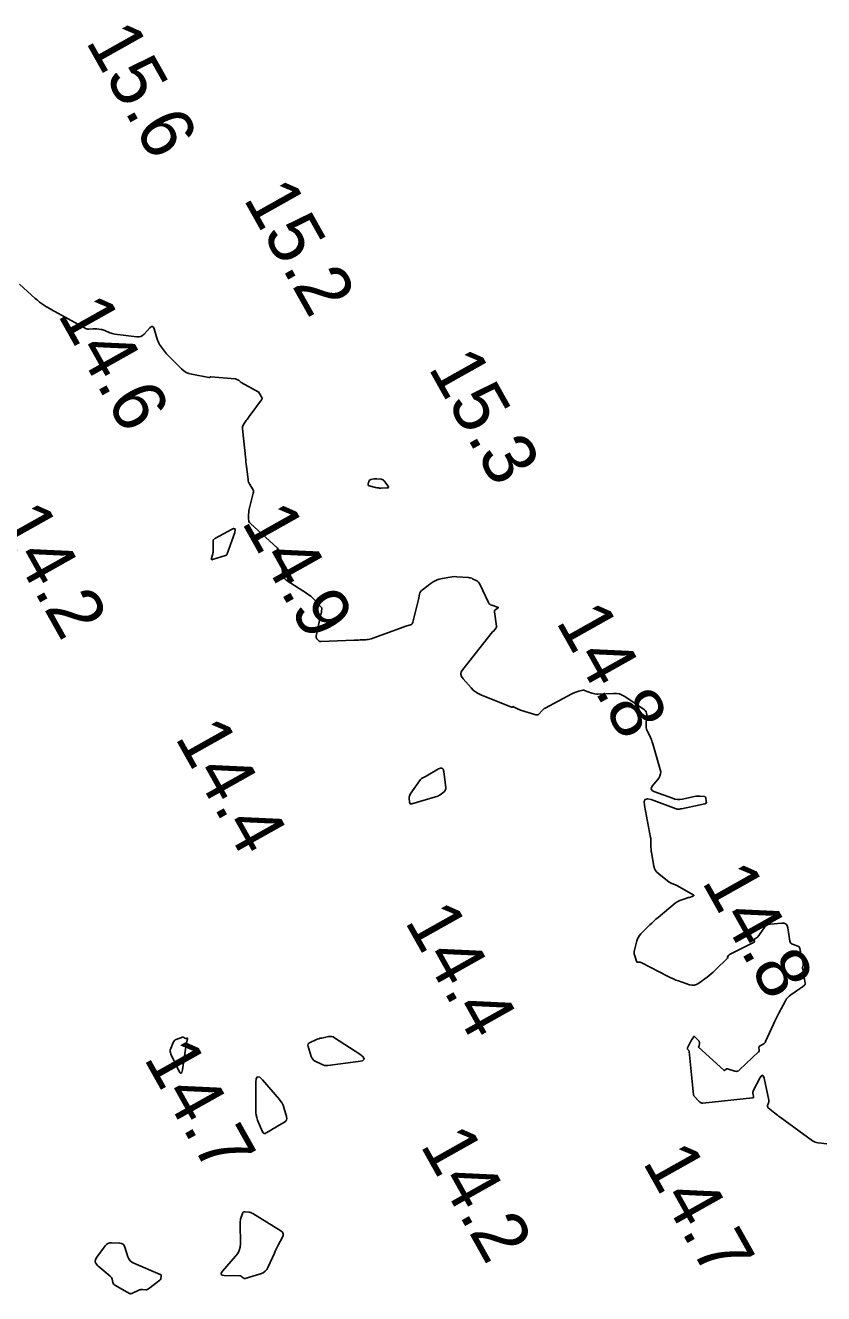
# Model space of a CAD drawing. Extents: x 1023796 to 1112670, y 656573 to 837340.
# Drawn here: x 1109247.3 to 1109321.9, y 682427.2 to 682545.8 of the extents above; entities that cross this region are included whole.
import ezdxf

# ---------------------------------------------------------------- set-up
doc = ezdxf.new("R2010")
doc.units = 0
doc.layers.add('V-CHAN-CONT-15FT', color=7, linetype='Continuous')
doc.layers.add('V-TOPO-SOUN', color=7, linetype='Continuous')

msp = doc.modelspace()

# ---------------------------------------------------------------- linework, layer by layer
at = {"layer": 'V-CHAN-CONT-15FT'}
msp.add_lwpolyline([(1109322.23, 682441.24), (1109321.41, 682441.34), (1109321.27, 682441.37), (1109321.13, 682441.41), (1109321.01, 682441.47), (1109320.89, 682441.54), (1109317.85, 682443.73), (1109317.72, 682443.83), (1109317.6, 682443.92), (1109317.48, 682444.01), (1109317.36, 682444.11), (1109316.74, 682444.62), (1109316.7, 682444.67), (1109316.68, 682444.72), (1109316.67, 682444.77), (1109316.69, 682444.83), (1109316.77, 682445.07), (1109316.79, 682445.13), (1109316.8, 682445.19), (1109316.79, 682445.26), (1109316.79, 682445.32), (1109316.35, 682447.4), (1109316.28, 682447.59), (1109316.21, 682447.66), (1109316.11, 682447.61), (1109316, 682447.44), (1109315.35, 682446.19), (1109315.33, 682446.13), (1109315.31, 682446.07), (1109315.31, 682446.01), (1109315.32, 682445.95), (1109315.38, 682445.69), (1109315.38, 682445.63), (1109315.37, 682445.59), (1109315.33, 682445.56), (1109315.28, 682445.55), (1109310.62, 682445.05), (1109310.54, 682445.05), (1109310.47, 682445.07), (1109310.4, 682445.1), (1109310.34, 682445.15), (1109310.05, 682445.44), (1109310.03, 682445.47), (1109310, 682445.51), (1109309.97, 682445.54), (1109309.94, 682445.57), (1109309.83, 682445.69), (1109309.8, 682445.72), (1109309.78, 682445.76), (1109309.77, 682445.8), (1109309.76, 682445.84), (1109309.35, 682449.87), (1109309.34, 682449.91), (1109309.33, 682449.94), (1109309.32, 682449.97), (1109309.3, 682450), (1109309.2, 682450.11), (1109309.18, 682450.13), (1109309.17, 682450.16), (1109309.18, 682450.19), (1109309.19, 682450.22), (1109309.51, 682450.84), (1109309.53, 682450.89), (1109309.56, 682450.94), (1109309.59, 682450.99), (1109309.62, 682451.04), (1109309.74, 682451.23), (1109309.77, 682451.27), (1109309.81, 682451.28), (1109309.84, 682451.28), (1109309.88, 682451.25), (1109310.27, 682450.83), (1109310.29, 682450.79), (1109310.31, 682450.75), (1109310.32, 682450.71), (1109310.32, 682450.66), (1109310.29, 682450.4), (1109310.28, 682450.39), (1109310.28, 682450.38), (1109310.27, 682450.37), (1109310.27, 682450.36), (1109310.23, 682450.33), (1109310.23, 682450.32), (1109310.22, 682450.31), (1109310.23, 682450.3), (1109310.23, 682450.29), (1109312.58, 682448.12), (1109312.61, 682448.1), (1109312.64, 682448.09), (1109312.66, 682448.1), (1109312.69, 682448.12), (1109312.81, 682448.24), (1109312.84, 682448.26), (1109312.88, 682448.27), (1109312.91, 682448.28), (1109312.95, 682448.27), (1109313.62, 682448.05), (1109313.74, 682448.02), (1109313.85, 682448.03), (1109313.96, 682448.07), (1109314.05, 682448.15), (1109315.85, 682449.86), (1109315.89, 682449.89), (1109315.9, 682449.93), (1109315.91, 682449.97), (1109315.91, 682450.02), (1109315.87, 682450.22), (1109315.87, 682450.26), (1109315.88, 682450.3), (1109315.9, 682450.34), (1109315.94, 682450.37), (1109316.28, 682450.56), (1109316.34, 682450.61), (1109316.4, 682450.66), (1109316.45, 682450.73), (1109316.49, 682450.8), (1109317.23, 682452.44), (1109317.35, 682452.7), (1109317.48, 682452.95), (1109317.6, 682453.21), (1109317.74, 682453.46), (1109318.36, 682454.63), (1109318.46, 682454.79), (1109318.58, 682454.93), (1109318.71, 682455.06), (1109318.86, 682455.18), (1109319.68, 682455.74), (1109319.74, 682455.78), (1109319.79, 682455.82), (1109319.85, 682455.86), (1109319.91, 682455.9), (1109320.13, 682456.07), (1109320.17, 682456.11), (1109320.2, 682456.16), (1109320.22, 682456.22), (1109320.21, 682456.28), (1109319.97, 682457.58), (1109319.96, 682457.63), (1109319.96, 682457.68), (1109319.96, 682457.73), (1109319.97, 682457.79), (1109320.01, 682457.99), (1109320.01, 682458.05), (1109320.01, 682458.1), (1109320.01, 682458.15), (1109320, 682458.2), (1109319.82, 682458.88), (1109319.8, 682458.96), (1109319.78, 682459.04), (1109319.77, 682459.12), (1109319.75, 682459.2), (1109319.7, 682459.52), (1109319.67, 682459.59), (1109319.64, 682459.65), (1109319.58, 682459.7), (1109319.51, 682459.73), (1109319.03, 682459.9), (1109318.93, 682459.95), (1109318.86, 682460.02), (1109318.81, 682460.1), (1109318.78, 682460.2), (1109318.59, 682461.44), (1109318.53, 682461.65), (1109318.41, 682461.79), (1109318.24, 682461.87), (1109318.02, 682461.88), (1109316.92, 682461.78), (1109316.75, 682461.75), (1109316.6, 682461.68), (1109316.46, 682461.58), (1109316.35, 682461.44), (1109315.77, 682460.59), (1109315.75, 682460.56), (1109315.72, 682460.53), (1109315.69, 682460.51), (1109315.65, 682460.49), (1109315.49, 682460.42), (1109315.46, 682460.41), (1109315.44, 682460.39), (1109315.43, 682460.36), (1109315.44, 682460.33), (1109315.46, 682460.2), (1109315.47, 682460.17), (1109315.46, 682460.14), (1109315.44, 682460.12), (1109315.42, 682460.1), (1109313.19, 682458.99), (1109313.16, 682458.97), (1109313.13, 682458.94), (1109313.1, 682458.92), (1109313.07, 682458.89), (1109312.94, 682458.73), (1109312.93, 682458.72), (1109312.93, 682458.71), (1109312.93, 682458.7), (1109312.94, 682458.69), (1109312.98, 682458.65), (1109312.99, 682458.64), (1109312.99, 682458.63), (1109312.99, 682458.63), (1109312.98, 682458.62), (1109311.79, 682457.48), (1109311.61, 682457.31), (1109311.42, 682457.15), (1109311.23, 682456.99), (1109311.04, 682456.84), (1109310.25, 682456.26), (1109310.05, 682456.14), (1109309.84, 682456.08), (1109309.62, 682456.07), (1109309.39, 682456.12), (1109308.36, 682456.47), (1109308.11, 682456.56), (1109307.87, 682456.66), (1109307.63, 682456.77), (1109307.39, 682456.88), (1109304.86, 682458.19), (1109304.82, 682458.21), (1109304.78, 682458.22), (1109304.74, 682458.23), (1109304.69, 682458.23), (1109304.52, 682458.22), (1109304.48, 682458.23), (1109304.45, 682458.24), (1109304.42, 682458.27), (1109304.41, 682458.31), (1109304.24, 682458.9), (1109304.22, 682459.01), (1109304.21, 682459.12), (1109304.22, 682459.24), (1109304.24, 682459.35), (1109304.46, 682460.23), (1109304.52, 682460.41), (1109304.6, 682460.58), (1109304.7, 682460.73), (1109304.82, 682460.88), (1109305.67, 682461.71), (1109305.85, 682461.89), (1109306.05, 682462.07), (1109306.24, 682462.25), (1109306.44, 682462.41), (1109308.03, 682463.74), (1109308.13, 682463.82), (1109308.24, 682463.88), (1109308.35, 682463.94), (1109308.47, 682463.99), (1109309.03, 682464.18), (1109309.11, 682464.21), (1109309.2, 682464.24), (1109309.28, 682464.27), (1109309.37, 682464.29), (1109309.71, 682464.39), (1109309.77, 682464.42), (1109309.8, 682464.45), (1109309.78, 682464.49), (1109309.72, 682464.53), (1109308.25, 682465.37), (1109308.19, 682465.41), (1109308.12, 682465.44), (1109308.06, 682465.47), (1109307.99, 682465.49), (1109307.73, 682465.59), (1109307.66, 682465.61), (1109307.6, 682465.64), (1109307.54, 682465.68), (1109307.48, 682465.72), (1109306.5, 682466.48), (1109306.33, 682466.63), (1109306.2, 682466.8), (1109306.11, 682466.99), (1109306.05, 682467.21), (1109305.82, 682468.47), (1109305.8, 682468.59), (1109305.78, 682468.71), (1109305.78, 682468.83), (1109305.77, 682468.95), (1109305.77, 682469.42), (1109305.77, 682469.54), (1109305.76, 682469.66), (1109305.75, 682469.78), (1109305.73, 682469.89), (1109305.16, 682472.89), (1109305.14, 682473.24), (1109305.24, 682473.45), (1109305.46, 682473.51), (1109305.81, 682473.43), (1109308.13, 682472.55), (1109308.18, 682472.54), (1109308.22, 682472.53), (1109308.26, 682472.53), (1109308.3, 682472.53), (1109308.47, 682472.54), (1109308.51, 682472.55), (1109308.55, 682472.55), (1109308.6, 682472.56), (1109308.64, 682472.57), (1109310.82, 682473.02), (1109310.84, 682473.02), (1109310.86, 682473.03), (1109310.87, 682473.04), (1109310.89, 682473.05), (1109310.96, 682473.11), (1109310.97, 682473.12), (1109310.97, 682473.13), (1109310.97, 682473.14), (1109310.97, 682473.16), (1109310.94, 682473.22), (1109310.94, 682473.23), (1109310.93, 682473.25), (1109310.93, 682473.26), (1109310.93, 682473.28), (1109310.9, 682473.59), (1109310.89, 682473.64), (1109310.86, 682473.68), (1109310.83, 682473.7), (1109310.78, 682473.71), (1109310.34, 682473.75), (1109310.25, 682473.76), (1109310.16, 682473.76), (1109310.07, 682473.75), (1109309.98, 682473.74), (1109308.72, 682473.47), (1109308.48, 682473.44), (1109308.25, 682473.44), (1109308.01, 682473.48), (1109307.78, 682473.55), (1109306.06, 682474.19), (1109305.89, 682474.29), (1109305.81, 682474.41), (1109305.82, 682474.55), (1109305.92, 682474.72), (1109306.5, 682475.44), (1109306.61, 682475.63), (1109306.68, 682475.82), (1109306.69, 682476.03), (1109306.65, 682476.25), (1109305.95, 682478.63), (1109305.9, 682478.79), (1109305.85, 682478.94), (1109305.79, 682479.08), (1109305.73, 682479.23), (1109305.37, 682480.01), (1109305.35, 682480.06), (1109305.34, 682480.11), (1109305.33, 682480.15), (1109305.33, 682480.2), (1109305.32, 682480.41), (1109305.32, 682480.46), (1109305.32, 682480.51), (1109305.33, 682480.56), (1109305.33, 682480.61), (1109305.38, 682481.36), (1109305.37, 682481.5), (1109305.33, 682481.62), (1109305.26, 682481.72), (1109305.16, 682481.81), (1109303.33, 682483.06), (1109303.08, 682483.2), (1109302.82, 682483.3), (1109302.55, 682483.35), (1109302.27, 682483.36), (1109300.81, 682483.29), (1109300.67, 682483.29), (1109300.53, 682483.3), (1109300.39, 682483.33), (1109300.26, 682483.37), (1109299.56, 682483.64), (1109299.51, 682483.66), (1109299.47, 682483.66), (1109299.43, 682483.66), (1109299.39, 682483.65), (1109299.17, 682483.59), (1109299.04, 682483.55), (1109298.66, 682483.44), (1109298.59, 682483.42), (1109298.51, 682483.39), (1109298.44, 682483.36), (1109298.37, 682483.32), (1109295.88, 682481.98), (1109295.8, 682481.93), (1109295.72, 682481.87), (1109295.65, 682481.81), (1109295.58, 682481.74), (1109295.32, 682481.44), (1109295.25, 682481.38), (1109295.17, 682481.35), (1109295.09, 682481.34), (1109295, 682481.35), (1109293.58, 682481.79), (1109293.51, 682481.82), (1109293.44, 682481.85), (1109293.37, 682481.88), (1109293.3, 682481.91), (1109292.91, 682482.11), (1109292.9, 682482.12), (1109292.88, 682482.12), (1109292.87, 682482.12), (1109292.85, 682482.11), (1109292.79, 682482.08), (1109292.77, 682482.08), (1109292.75, 682482.07), (1109292.74, 682482.07), (1109292.72, 682482.08), (1109289.87, 682483.22), (1109289.61, 682483.34), (1109289.38, 682483.49), (1109289.16, 682483.66), (1109288.96, 682483.86), (1109288.2, 682484.71), (1109288.05, 682484.92), (1109288, 682485.14), (1109288.04, 682485.36), (1109288.17, 682485.58), (1109290.95, 682489.1), (1109290.96, 682489.11), (1109290.97, 682489.12), (1109290.99, 682489.13), (1109291, 682489.14), (1109291.07, 682489.17), (1109291.08, 682489.18), (1109291.1, 682489.19), (1109291.11, 682489.21), (1109291.12, 682489.22), (1109291.28, 682489.45), (1109291.31, 682489.49), (1109291.32, 682489.54), (1109291.33, 682489.59), (1109291.33, 682489.64), (1109291.13, 682490.97), (1109291.13, 682491.03), (1109291.14, 682491.09), (1109291.17, 682491.13), (1109291.22, 682491.17), (1109291.44, 682491.32), (1109291.48, 682491.36), (1109291.5, 682491.39), (1109291.48, 682491.41), (1109291.43, 682491.43), (1109290.89, 682491.59), (1109290.78, 682491.63), (1109290.7, 682491.69), (1109290.62, 682491.76), (1109290.57, 682491.86), (1109289.76, 682493.58), (1109289.71, 682493.67), (1109289.65, 682493.75), (1109289.57, 682493.82), (1109289.48, 682493.87), (1109289.1, 682494.07), (1109289.01, 682494.12), (1109288.91, 682494.15), (1109288.81, 682494.17), (1109288.7, 682494.19), (1109287.61, 682494.26), (1109287.4, 682494.27), (1109287.19, 682494.26), (1109286.99, 682494.23), (1109286.78, 682494.2), (1109285.97, 682494.02), (1109285.77, 682493.96), (1109285.58, 682493.88), (1109285.4, 682493.79), (1109285.23, 682493.67), (1109284.4, 682493.04), (1109284.3, 682492.96), (1109284.23, 682492.86), (1109284.17, 682492.76), (1109284.14, 682492.64), (1109284.03, 682492.13), (1109284.01, 682492), (1109283.98, 682491.88), (1109283.95, 682491.75), (1109283.92, 682491.63), (1109283.51, 682490), (1109283.48, 682489.92), (1109283.43, 682489.85), (1109283.37, 682489.8), (1109283.29, 682489.77), (1109282.94, 682489.66), (1109282.85, 682489.63), (1109282.77, 682489.6), (1109282.68, 682489.57), (1109282.59, 682489.54), (1109279.61, 682488.47), (1109279.49, 682488.43), (1109279.36, 682488.4), (1109279.23, 682488.38), (1109279.1, 682488.37), (1109278.57, 682488.35), (1109278.43, 682488.34), (1109278.3, 682488.34), (1109278.17, 682488.33), (1109278.03, 682488.32), (1109274.9, 682488.2), (1109274.84, 682488.21), (1109274.79, 682488.22), (1109274.74, 682488.25), (1109274.69, 682488.29), (1109274.53, 682488.47), (1109274.49, 682488.52), (1109274.47, 682488.57), (1109274.46, 682488.63), (1109274.47, 682488.69), (1109274.8, 682490.32), (1109274.82, 682490.39), (1109274.83, 682490.45), (1109274.85, 682490.52), (1109274.86, 682490.59), (1109274.94, 682490.89), (1109274.95, 682490.93), (1109274.96, 682490.98), (1109274.97, 682491.03), (1109274.97, 682491.07), (1109274.99, 682491.26), (1109274.99, 682491.31), (1109274.99, 682491.35), (1109274.97, 682491.39), (1109274.94, 682491.43), (1109274.22, 682492.18), (1109274.09, 682492.31), (1109273.95, 682492.43), (1109273.8, 682492.55), (1109273.65, 682492.65), (1109271.67, 682493.95), (1109271.54, 682494.05), (1109271.44, 682494.18), (1109271.37, 682494.32), (1109271.34, 682494.48), (1109271.26, 682495.21), (1109271.25, 682495.37), (1109271.23, 682495.52), (1109271.21, 682495.67), (1109271.18, 682495.83), (1109271.09, 682496.44), (1109271.05, 682496.58), (1109270.99, 682496.72), (1109270.91, 682496.84), (1109270.81, 682496.95), (1109268.31, 682499.25), (1109268.24, 682499.34), (1109268.18, 682499.43), (1109268.15, 682499.53), (1109268.14, 682499.64), (1109268.14, 682500.11), (1109268.15, 682500.23), (1109268.16, 682500.34), (1109268.17, 682500.46), (1109268.2, 682500.57), (1109268.58, 682502.06), (1109268.6, 682502.17), (1109268.59, 682502.28), (1109268.56, 682502.39), (1109268.51, 682502.49), (1109268.25, 682502.89), (1109268.19, 682503), (1109268.14, 682503.1), (1109268.11, 682503.22), (1109268.09, 682503.33), (1109267.97, 682504.35), (1109267.94, 682504.56), (1109267.92, 682504.77), (1109267.89, 682504.98), (1109267.87, 682505.19), (1109267.57, 682508.09), (1109267.56, 682508.2), (1109267.58, 682508.31), (1109267.62, 682508.41), (1109267.67, 682508.5), (1109267.93, 682508.87), (1109268, 682508.97), (1109268.07, 682509.06), (1109268.13, 682509.15), (1109268.2, 682509.24), (1109269.36, 682510.79), (1109269.39, 682510.85), (1109269.4, 682510.91), (1109269.4, 682510.97), (1109269.37, 682511.03), (1109269.15, 682511.38), (1109269.14, 682511.39), (1109269.13, 682511.41), (1109269.12, 682511.42), (1109269.12, 682511.43), (1109269.09, 682511.5), (1109269.09, 682511.51), (1109269.08, 682511.52), (1109269.07, 682511.53), (1109269.05, 682511.54), (1109267.45, 682512.43), (1109267.42, 682512.44), (1109267.4, 682512.46), (1109267.38, 682512.48), (1109267.36, 682512.5), (1109267.28, 682512.58), (1109267.26, 682512.6), (1109267.24, 682512.62), (1109267.21, 682512.63), (1109267.19, 682512.64), (1109267.04, 682512.71), (1109267, 682512.73), (1109266.97, 682512.74), (1109266.93, 682512.75), (1109266.89, 682512.75), (1109264.61, 682512.95), (1109264.59, 682512.95), (1109264.58, 682512.95), (1109264.56, 682512.94), (1109264.54, 682512.93), (1109264.48, 682512.9), (1109264.46, 682512.89), (1109264.45, 682512.89), (1109264.43, 682512.89), (1109264.41, 682512.89), (1109262.82, 682513.19), (1109262.56, 682513.26), (1109262.31, 682513.36), (1109262.09, 682513.5), (1109261.88, 682513.68), (1109260.67, 682514.88), (1109260.56, 682514.99), (1109260.46, 682515.11), (1109260.36, 682515.22), (1109260.27, 682515.35), (1109259.9, 682515.85), (1109259.82, 682515.98), (1109259.74, 682516.11), (1109259.68, 682516.25), (1109259.63, 682516.39), (1109259.31, 682517.44), (1109259.24, 682517.59), (1109259.15, 682517.66), (1109259.05, 682517.64), (1109258.92, 682517.53), (1109258.37, 682516.93), (1109258.22, 682516.8), (1109258.06, 682516.72), (1109257.89, 682516.68), (1109257.69, 682516.68), (1109255.62, 682516.95), (1109255.5, 682516.97), (1109255.39, 682517), (1109255.28, 682517.03), (1109255.17, 682517.07), (1109254.7, 682517.28), (1109254.61, 682517.31), (1109254.52, 682517.34), (1109254.42, 682517.36), (1109254.33, 682517.38), (1109253.94, 682517.42), (1109253.85, 682517.43), (1109253.75, 682517.43), (1109253.66, 682517.43), (1109253.57, 682517.43), (1109253.2, 682517.41), (1109253.11, 682517.41), (1109253.02, 682517.42), (1109252.94, 682517.45), (1109252.86, 682517.49), (1109249.68, 682519.25), (1109249.64, 682519.28), (1109249.59, 682519.3), (1109249.55, 682519.33), (1109249.5, 682519.35), (1109249.32, 682519.45), (1109249.28, 682519.47), (1109249.23, 682519.5), (1109249.19, 682519.53), (1109249.15, 682519.55), (1109248.6, 682519.94), (1109248.49, 682520.02), (1109248.39, 682520.1), (1109248.29, 682520.18), (1109248.19, 682520.26), (1109246.7, 682521.62)], dxfattribs=at)
for points in [[(1109280, 682503.41), (1109280.07, 682503.42), (1109280.15, 682503.41), (1109280.53, 682503.38), (1109280.62, 682503.36), (1109280.69, 682503.33), (1109280.76, 682503.28), (1109280.82, 682503.22), (1109281.17, 682502.76), (1109281.22, 682502.67), (1109281.22, 682502.61), (1109281.17, 682502.57), (1109281.07, 682502.56), (1109280.53, 682502.55), (1109280.4, 682502.55), (1109280.28, 682502.56), (1109280.15, 682502.58), (1109280.02, 682502.6), (1109279.41, 682502.76), (1109279.35, 682502.78), (1109279.32, 682502.82), (1109279.31, 682502.86), (1109279.32, 682502.92), (1109279.4, 682503.18), (1109279.42, 682503.24), (1109279.46, 682503.29), (1109279.51, 682503.32), (1109279.57, 682503.34), (1109279.86, 682503.4), (1109279.93, 682503.41)], [(1109266.12, 682496.35), (1109266.11, 682496.34), (1109266.1, 682496.32), (1109266.04, 682496.27), (1109266.03, 682496.26), (1109266.01, 682496.25), (1109266, 682496.24), (1109265.98, 682496.23), (1109264.77, 682495.86), (1109264.7, 682495.85), (1109264.66, 682495.86), (1109264.64, 682495.9), (1109264.66, 682495.97), (1109264.77, 682496.3), (1109264.79, 682496.39), (1109264.81, 682496.47), (1109264.82, 682496.56), (1109264.83, 682496.64), (1109264.83, 682497.63), (1109264.83, 682497.66), (1109264.84, 682497.68), (1109264.85, 682497.71), (1109264.87, 682497.72), (1109264.96, 682497.8), (1109264.98, 682497.82), (1109265, 682497.83), (1109265.02, 682497.85), (1109265.05, 682497.86), (1109266.53, 682498.68), (1109266.74, 682498.77), (1109266.86, 682498.75), (1109266.9, 682498.63), (1109266.84, 682498.41), (1109266.14, 682496.39), (1109266.13, 682496.37)], [(1109284.65, 682475.56), (1109284.69, 682475.59), (1109284.74, 682475.61), (1109285.91, 682476.3), (1109286.1, 682476.38), (1109286.24, 682476.36), (1109286.34, 682476.26), (1109286.4, 682476.06), (1109286.59, 682474.54), (1109286.59, 682474.43), (1109286.57, 682474.33), (1109286.51, 682474.24), (1109286.43, 682474.16), (1109286.05, 682473.88), (1109285.95, 682473.81), (1109285.85, 682473.76), (1109285.74, 682473.71), (1109285.63, 682473.67), (1109283.4, 682473.04), (1109283.31, 682473.02), (1109283.25, 682473.04), (1109283.21, 682473.1), (1109283.19, 682473.18), (1109283.16, 682473.57), (1109283.16, 682473.67), (1109283.18, 682473.76), (1109283.21, 682473.85), (1109283.26, 682473.93), (1109284.23, 682475.31), (1109284.26, 682475.35), (1109284.29, 682475.38), (1109284.33, 682475.41), (1109284.38, 682475.43), (1109284.56, 682475.52), (1109284.6, 682475.54)], [(1109262.01, 682451.22), (1109262.04, 682451.22), (1109262.07, 682451.2), (1109262.18, 682451.13), (1109262.21, 682451.11), (1109262.23, 682451.1), (1109262.26, 682451.1), (1109262.29, 682451.1), (1109262.4, 682451.12), (1109262.43, 682451.12), (1109262.44, 682451.11), (1109262.45, 682451.1), (1109262.44, 682451.07), (1109262.32, 682450.65), (1109262.3, 682450.57), (1109262.29, 682450.49), (1109262.27, 682450.41), (1109262.26, 682450.33), (1109261.96, 682448.18), (1109261.9, 682447.93), (1109261.82, 682447.84), (1109261.72, 682447.9), (1109261.59, 682448.12), (1109260.87, 682449.64), (1109260.83, 682449.77), (1109260.81, 682449.89), (1109260.82, 682450.02), (1109260.86, 682450.15), (1109261.09, 682450.72), (1109261.14, 682450.82), (1109261.2, 682450.9), (1109261.29, 682450.96), (1109261.38, 682451.01), (1109261.96, 682451.22), (1109261.99, 682451.22)], [(1109274.71, 682451.07), (1109274.85, 682451.11), (1109274.99, 682451.14), (1109275.62, 682451.27), (1109275.76, 682451.29), (1109275.91, 682451.28), (1109276.05, 682451.24), (1109276.18, 682451.17), (1109278.55, 682449.62), (1109278.87, 682449.37), (1109278.95, 682449.17), (1109278.79, 682449.02), (1109278.39, 682448.93), (1109275.55, 682448.58), (1109275.39, 682448.57), (1109275.24, 682448.58), (1109275.09, 682448.62), (1109274.95, 682448.68), (1109274.38, 682448.97), (1109274.25, 682449.05), (1109274.14, 682449.15), (1109274.06, 682449.28), (1109274, 682449.42), (1109273.71, 682450.34), (1109273.69, 682450.47), (1109273.72, 682450.58), (1109273.78, 682450.67), (1109273.9, 682450.73), (1109274.44, 682450.97), (1109274.57, 682451.02)], [(1109271.28, 682445.04), (1109271.37, 682444.85), (1109271.44, 682444.65), (1109271.7, 682443.79), (1109271.73, 682443.63), (1109271.7, 682443.48), (1109271.62, 682443.36), (1109271.49, 682443.26), (1109270.79, 682442.86), (1109270.66, 682442.78), (1109270.54, 682442.71), (1109270.41, 682442.64), (1109270.29, 682442.56), (1109269.79, 682442.26), (1109269.68, 682442.21), (1109269.58, 682442.21), (1109269.5, 682442.27), (1109269.44, 682442.38), (1109268.99, 682443.47), (1109268.91, 682443.7), (1109268.85, 682443.94), (1109268.82, 682444.17), (1109268.81, 682444.42), (1109268.82, 682446.99), (1109268.86, 682447.36), (1109268.98, 682447.52), (1109269.18, 682447.48), (1109269.45, 682447.22), (1109271.04, 682445.38), (1109271.17, 682445.21)], [(1109268.38, 682434.82), (1109268.46, 682434.78), (1109268.55, 682434.73), (1109271.17, 682433.1), (1109271.31, 682432.98), (1109271.39, 682432.84), (1109271.39, 682432.68), (1109271.32, 682432.51), (1109270.92, 682431.77), (1109270.82, 682431.59), (1109270.73, 682431.4), (1109270.64, 682431.21), (1109270.55, 682431.02), (1109269.98, 682429.74), (1109269.86, 682429.51), (1109269.69, 682429.33), (1109269.49, 682429.19), (1109269.25, 682429.09), (1109267.81, 682428.66), (1109267.76, 682428.66), (1109267.71, 682428.66), (1109267.67, 682428.68), (1109267.63, 682428.71), (1109267.49, 682428.85), (1109267.45, 682428.88), (1109267.41, 682428.9), (1109267.36, 682428.91), (1109267.31, 682428.92), (1109265.87, 682428.94), (1109265.67, 682428.97), (1109265.57, 682429.04), (1109265.58, 682429.17), (1109265.7, 682429.34), (1109266.93, 682430.74), (1109267.13, 682431), (1109267.27, 682431.29), (1109267.35, 682431.6), (1109267.37, 682431.94), (1109267.34, 682433.75), (1109267.34, 682433.87), (1109267.35, 682433.99), (1109267.37, 682434.11), (1109267.4, 682434.22), (1109267.56, 682434.72), (1109267.59, 682434.8), (1109267.65, 682434.86), (1109267.72, 682434.89), (1109267.81, 682434.89), (1109268.19, 682434.85), (1109268.29, 682434.84)], [(1109256.4, 682431.87), (1109256.5, 682431.75), (1109256.58, 682431.59), (1109256.86, 682430.68), (1109256.95, 682430.49), (1109257.06, 682430.32), (1109257.22, 682430.19), (1109257.4, 682430.09), (1109259.88, 682429.04), (1109259.92, 682429.02), (1109259.95, 682428.98), (1109259.96, 682428.94), (1109259.96, 682428.89), (1109259.94, 682428.67), (1109259.92, 682428.62), (1109259.9, 682428.58), (1109259.87, 682428.54), (1109259.84, 682428.5), (1109258.78, 682427.69), (1109258.72, 682427.65), (1109258.66, 682427.62), (1109258.59, 682427.61), (1109258.52, 682427.61), (1109258.22, 682427.64), (1109258.14, 682427.64), (1109258.07, 682427.63), (1109258, 682427.61), (1109257.93, 682427.59), (1109257.21, 682427.27), (1109257.16, 682427.25), (1109257.1, 682427.24), (1109257.05, 682427.25), (1109257, 682427.27), (1109256.78, 682427.38), (1109256.73, 682427.4), (1109256.67, 682427.43), (1109256.62, 682427.46), (1109256.57, 682427.49), (1109255.62, 682428.04), (1109255.56, 682428.09), (1109255.5, 682428.14), (1109255.47, 682428.21), (1109255.44, 682428.28), (1109255.37, 682428.6), (1109255.35, 682428.68), (1109255.31, 682428.75), (1109255.27, 682428.81), (1109255.21, 682428.87), (1109254.04, 682429.85), (1109253.87, 682430.04), (1109253.8, 682430.23), (1109253.82, 682430.44), (1109253.94, 682430.66), (1109254.72, 682431.71), (1109254.84, 682431.84), (1109254.99, 682431.93), (1109255.15, 682431.99), (1109255.33, 682432), (1109256.08, 682431.97), (1109256.26, 682431.94)]]:
    msp.add_lwpolyline(points, close=True, dxfattribs=at)

# ---------------------------------------------------------------- texts
at = {"layer": 'V-TOPO-SOUN'}
for s, p in [('15.6 ', (1109252.85, 682544.31)), ('15.2 ', (1109267.6, 682529.61)), ('14.6 ', (1109250.23, 682518.79)), ('15.3 ', (1109284.89, 682513.8)), ('14.2 ', (1109244.4, 682499.43)), ('14.9 ', (1109267.44, 682499.39)), ('14.8 ', (1109296.83, 682490.08)), ('14.4 ', (1109261.2, 682479.25)), ('14.8 ', (1109310.48, 682465.77)), ('14.4 ', (1109282.69, 682462.06)), ('14.7 ', (1109258.28, 682449.26)), ('14.2 ', (1109284.14, 682441.13)), ('14.7 ', (1109304.94, 682439.55))]:
    msp.add_text(s, height=5, rotation=299.3001, dxfattribs=at).set_placement(p)

doc.saveas('drawing.dxf')
